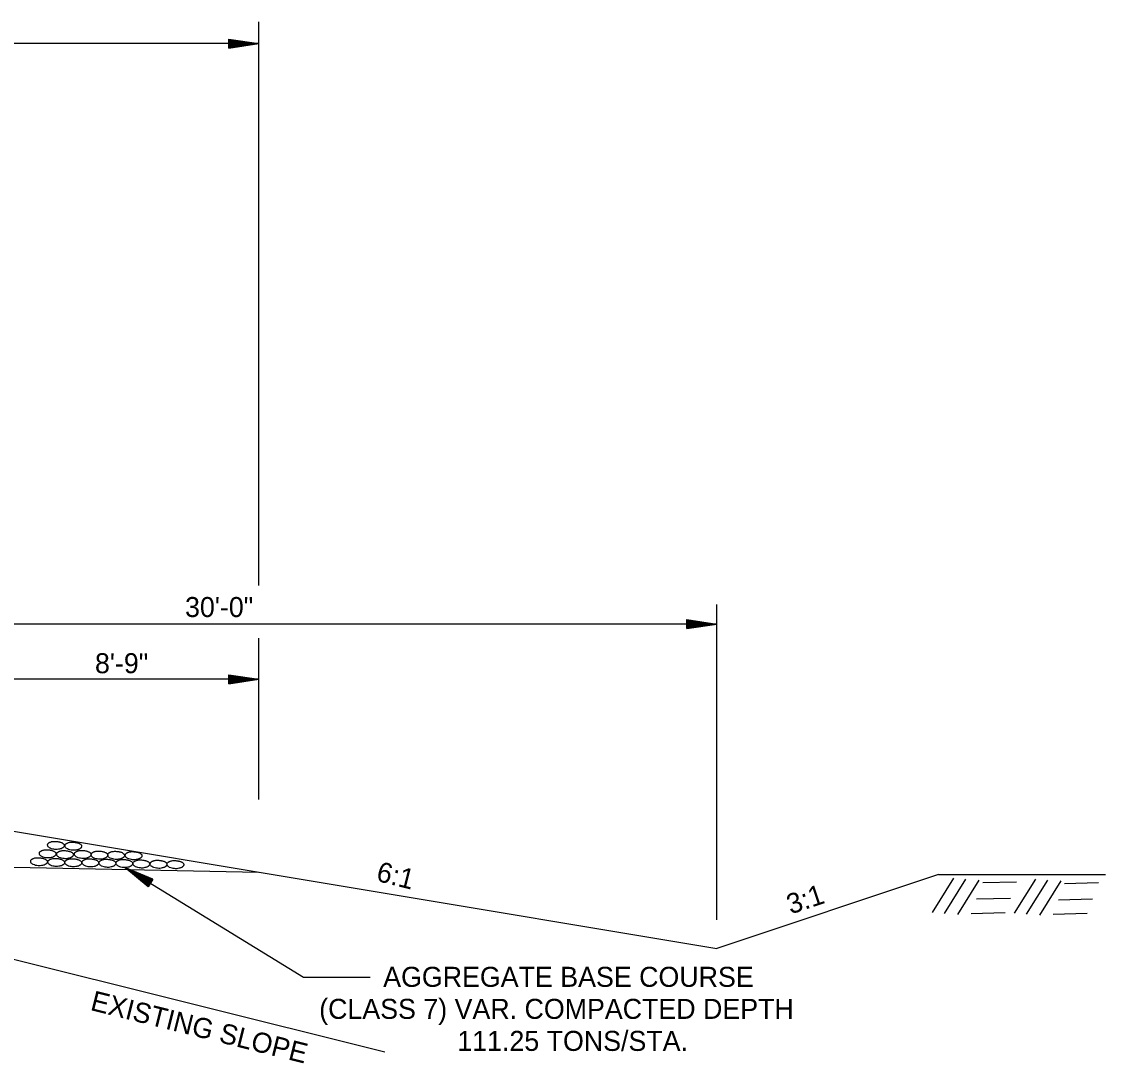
# Model space of a CAD drawing. Extents: x 634177 to 635904, y 289936 to 290970.
# Drawn here: x 635871.85 to 635904.32, y 290604.68 to 290635.9 of the extents above; entities that cross this region are included whole.
import ezdxf

# ---------------------------------------------------------------- set-up
doc = ezdxf.new("R2010")
doc.units = 0
doc.layers.add('3', color=7, linetype='Continuous')
doc.layers.add('Default', color=7, linetype='Continuous')

msp = doc.modelspace()

# ---------------------------------------------------------------- linework, layer by layer
at = {"layer": '3'}
for p, q in [((635899.139, 290609.204), (635899.78, 290610.229)), ((635899.499, 290609.175), (635900.14, 290610.2)), ((635899.901, 290609.147), (635900.541, 290610.172)), ((635900.644, 290610.1), (635901.661, 290610.127)), ((635901.594, 290609.181), (635902.235, 290610.206)), ((635901.954, 290609.152), (635902.595, 290610.177)), ((635902.356, 290609.125), (635902.996, 290610.149)), ((635903.099, 290610.077), (635904.117, 290610.105)), ((635900.461, 290609.609), (635901.478, 290609.637)), ((635902.916, 290609.587), (635903.933, 290609.614)), ((635900.3, 290609.178), (635901.318, 290609.205)), ((635902.756, 290609.155), (635903.773, 290609.182))]:
    msp.add_line(p, q, dxfattribs=at)
at = {"layer": 'Default'}
for p, q in [((635878.958, 290619), (635878.958, 290635.902)), ((635878.058, 290635.381), (635878.958, 290635.246)), ((635878.058, 290635.111), (635878.058, 290635.381)), ((635878.058, 290635.359), (635878.807, 290635.246)), ((635878.058, 290635.336), (635878.653, 290635.246)), ((635878.958, 290635.246), (635822.398, 290635.246)), ((635878.058, 290635.313), (635878.502, 290635.246)), ((635878.058, 290635.29), (635878.35, 290635.246)), ((635878.058, 290635.268), (635878.2, 290635.246)), ((635878.058, 290635.111), (635878.958, 290635.246)), ((635878.058, 290635.203), (635878.35, 290635.246)), ((635878.058, 290635.156), (635878.653, 290635.246)), ((635878.058, 290635.134), (635878.807, 290635.246)), ((635878.058, 290635.18), (635878.502, 290635.246)), ((635878.058, 290635.225), (635878.2, 290635.246)), ((635892.678, 290608.982), (635892.678, 290618.438)), ((635892.678, 290617.846), (635862.678, 290617.846)), ((635891.778, 290617.981), (635892.678, 290617.846)), ((635891.778, 290617.711), (635891.778, 290617.981)), ((635891.778, 290617.959), (635892.528, 290617.846)), ((635891.778, 290617.936), (635892.373, 290617.846)), ((635891.778, 290617.913), (635892.223, 290617.846)), ((635891.778, 290617.891), (635892.07, 290617.846)), ((635891.778, 290617.867), (635891.92, 290617.846)), ((635891.778, 290617.711), (635892.678, 290617.846)), ((635891.778, 290617.802), (635892.07, 290617.846)), ((635891.778, 290617.756), (635892.373, 290617.846)), ((635891.778, 290617.734), (635892.528, 290617.846)), ((635891.778, 290617.779), (635892.223, 290617.846)), ((635891.778, 290617.825), (635891.92, 290617.846)), ((635878.958, 290612.588), (635878.958, 290617.428)), ((635878.958, 290616.193), (635862.678, 290616.193)), ((635878.058, 290616.328), (635878.958, 290616.193)), ((635878.058, 290616.058), (635878.058, 290616.328)), ((635878.058, 290616.306), (635878.807, 290616.193)), ((635878.058, 290616.283), (635878.653, 290616.193)), ((635878.058, 290616.26), (635878.502, 290616.193)), ((635878.058, 290616.237), (635878.35, 290616.193)), ((635878.058, 290616.215), (635878.2, 290616.193)), ((635878.058, 290616.058), (635878.958, 290616.193)), ((635878.058, 290616.15), (635878.35, 290616.193)), ((635878.058, 290616.103), (635878.653, 290616.193)), ((635878.058, 290616.081), (635878.807, 290616.193)), ((635878.058, 290616.127), (635878.502, 290616.193)), ((635878.058, 290616.172), (635878.2, 290616.193)), ((635870.678, 290611.794), (635892.678, 290608.128)), ((635862.678, 290610.74), (635878.958, 290610.414)), ((635875.779, 290610.2), (635874.939, 290610.551)), ((635875.639, 290609.969), (635874.939, 290610.551)), ((635875.768, 290610.181), (635875.068, 290610.473)), ((635875.651, 290609.989), (635875.068, 290610.473)), ((635875.663, 290610.008), (635875.2, 290610.393)), ((635875.756, 290610.161), (635875.2, 290610.393)), ((635875.744, 290610.142), (635875.329, 290610.315)), ((635875.675, 290610.027), (635875.329, 290610.315)), ((635899.319, 290610.341), (635892.678, 290608.128)), ((635899.319, 290610.341), (635904.319, 290610.341)), ((635875.686, 290610.047), (635875.459, 290610.236)), ((635875.732, 290610.122), (635875.459, 290610.236)), ((635875.698, 290610.067), (635875.588, 290610.158)), ((635875.72, 290610.103), (635875.588, 290610.158)), ((635875.779, 290610.2), (635875.639, 290609.969)), ((635868.678, 290608.537), (635882.734, 290605.024))]:
    msp.add_line(p, q, dxfattribs=at)
for points in [[(635874.939, 290610.551), (635880.288, 290607.263)], [(635880.288, 290607.263), (635882.293, 290607.263)]]:
    msp.add_lwpolyline(points, dxfattribs=at)
for points in [[(635873.105, 290611.259), (635873.115, 290611.242), (635873.12, 290611.227), (635873.124, 290611.207), (635873.121, 290611.195), (635873.111, 290611.176), (635873.099, 290611.161), (635873.078, 290611.145), (635873.064, 290611.133), (635873.052, 290611.129), (635873.026, 290611.116), (635872.981, 290611.104), (635872.913, 290611.093), (635872.844, 290611.094), (635872.771, 290611.106), (635872.698, 290611.132), (635872.656, 290611.161), (635872.63, 290611.192), (635872.624, 290611.217), (635872.625, 290611.24), (635872.633, 290611.264), (635872.642, 290611.275), (635872.656, 290611.287), (635872.674, 290611.297), (635872.695, 290611.31), (635872.712, 290611.316), (635872.745, 290611.327), (635872.792, 290611.334), (635872.856, 290611.336), (635872.903, 290611.332), (635872.951, 290611.326), (635872.976, 290611.32), (635873.01, 290611.312), (635873.049, 290611.297), (635873.071, 290611.285), (635873.098, 290611.265), (635873.11, 290611.254)], [(635873.626, 290611.235), (635873.636, 290611.218), (635873.641, 290611.203), (635873.645, 290611.183), (635873.642, 290611.171), (635873.632, 290611.152), (635873.62, 290611.137), (635873.599, 290611.121), (635873.585, 290611.109), (635873.573, 290611.105), (635873.547, 290611.092), (635873.502, 290611.08), (635873.434, 290611.069), (635873.365, 290611.07), (635873.292, 290611.082), (635873.219, 290611.108), (635873.177, 290611.137), (635873.151, 290611.168), (635873.145, 290611.193), (635873.146, 290611.216), (635873.154, 290611.24), (635873.163, 290611.251), (635873.177, 290611.263), (635873.195, 290611.273), (635873.216, 290611.286), (635873.233, 290611.292), (635873.266, 290611.303), (635873.313, 290611.31), (635873.377, 290611.312), (635873.424, 290611.308), (635873.472, 290611.302), (635873.497, 290611.296), (635873.531, 290611.288), (635873.57, 290611.273), (635873.592, 290611.261), (635873.619, 290611.241), (635873.631, 290611.23)], [(635872.858, 290611.007), (635872.868, 290610.99), (635872.873, 290610.975), (635872.877, 290610.955), (635872.874, 290610.943), (635872.864, 290610.924), (635872.852, 290610.909), (635872.831, 290610.893), (635872.817, 290610.881), (635872.805, 290610.877), (635872.779, 290610.864), (635872.734, 290610.852), (635872.666, 290610.841), (635872.597, 290610.842), (635872.524, 290610.854), (635872.451, 290610.88), (635872.409, 290610.909), (635872.383, 290610.94), (635872.377, 290610.965), (635872.378, 290610.988), (635872.386, 290611.012), (635872.395, 290611.023), (635872.409, 290611.035), (635872.427, 290611.045), (635872.448, 290611.058), (635872.465, 290611.064), (635872.498, 290611.075), (635872.545, 290611.082), (635872.609, 290611.084), (635872.656, 290611.08), (635872.704, 290611.074), (635872.729, 290611.068), (635872.763, 290611.06), (635872.802, 290611.045), (635872.824, 290611.033), (635872.851, 290611.013), (635872.863, 290611.002)], [(635873.378, 290610.983), (635873.388, 290610.966), (635873.393, 290610.951), (635873.397, 290610.931), (635873.394, 290610.919), (635873.384, 290610.9), (635873.372, 290610.885), (635873.351, 290610.869), (635873.337, 290610.857), (635873.325, 290610.853), (635873.299, 290610.84), (635873.254, 290610.828), (635873.186, 290610.817), (635873.117, 290610.818), (635873.044, 290610.83), (635872.971, 290610.856), (635872.929, 290610.885), (635872.903, 290610.916), (635872.897, 290610.941), (635872.898, 290610.964), (635872.906, 290610.988), (635872.915, 290610.999), (635872.929, 290611.011), (635872.947, 290611.021), (635872.968, 290611.034), (635872.985, 290611.04), (635873.018, 290611.051), (635873.065, 290611.058), (635873.129, 290611.06), (635873.176, 290611.056), (635873.224, 290611.05), (635873.249, 290611.044), (635873.283, 290611.036), (635873.322, 290611.021), (635873.344, 290611.009), (635873.371, 290610.989), (635873.383, 290610.978)], [(635873.909, 290610.988), (635873.919, 290610.971), (635873.924, 290610.956), (635873.928, 290610.936), (635873.925, 290610.924), (635873.915, 290610.905), (635873.903, 290610.89), (635873.882, 290610.874), (635873.868, 290610.862), (635873.856, 290610.858), (635873.83, 290610.845), (635873.785, 290610.833), (635873.717, 290610.822), (635873.648, 290610.823), (635873.575, 290610.835), (635873.502, 290610.861), (635873.46, 290610.89), (635873.434, 290610.921), (635873.428, 290610.946), (635873.429, 290610.969), (635873.437, 290610.993), (635873.446, 290611.004), (635873.46, 290611.016), (635873.478, 290611.026), (635873.499, 290611.039), (635873.516, 290611.045), (635873.549, 290611.056), (635873.596, 290611.063), (635873.66, 290611.065), (635873.707, 290611.061), (635873.755, 290611.055), (635873.78, 290611.049), (635873.814, 290611.041), (635873.853, 290611.026), (635873.875, 290611.014), (635873.902, 290610.994), (635873.914, 290610.983)], [(635874.409, 290610.968), (635874.419, 290610.951), (635874.424, 290610.936), (635874.428, 290610.916), (635874.425, 290610.904), (635874.415, 290610.885), (635874.403, 290610.87), (635874.382, 290610.854), (635874.368, 290610.842), (635874.356, 290610.838), (635874.33, 290610.825), (635874.285, 290610.813), (635874.217, 290610.802), (635874.148, 290610.803), (635874.075, 290610.815), (635874.002, 290610.841), (635873.96, 290610.87), (635873.934, 290610.901), (635873.928, 290610.926), (635873.929, 290610.949), (635873.937, 290610.973), (635873.946, 290610.984), (635873.96, 290610.996), (635873.978, 290611.006), (635873.999, 290611.019), (635874.016, 290611.025), (635874.049, 290611.036), (635874.096, 290611.043), (635874.16, 290611.045), (635874.207, 290611.041), (635874.255, 290611.035), (635874.28, 290611.029), (635874.314, 290611.021), (635874.353, 290611.006), (635874.375, 290610.994), (635874.402, 290610.974), (635874.414, 290610.963)], [(635874.91, 290610.961), (635874.92, 290610.944), (635874.925, 290610.929), (635874.929, 290610.909), (635874.926, 290610.897), (635874.916, 290610.878), (635874.904, 290610.863), (635874.883, 290610.847), (635874.869, 290610.835), (635874.857, 290610.831), (635874.831, 290610.818), (635874.786, 290610.806), (635874.718, 290610.795), (635874.649, 290610.796), (635874.576, 290610.808), (635874.503, 290610.834), (635874.461, 290610.863), (635874.435, 290610.894), (635874.429, 290610.919), (635874.43, 290610.942), (635874.438, 290610.966), (635874.447, 290610.977), (635874.461, 290610.989), (635874.479, 290610.999), (635874.5, 290611.012), (635874.517, 290611.018), (635874.55, 290611.029), (635874.597, 290611.036), (635874.661, 290611.038), (635874.708, 290611.034), (635874.756, 290611.028), (635874.781, 290611.022), (635874.815, 290611.014), (635874.854, 290610.999), (635874.876, 290610.987), (635874.903, 290610.967), (635874.915, 290610.956)], [(635875.433, 290610.951), (635875.443, 290610.934), (635875.448, 290610.919), (635875.452, 290610.899), (635875.449, 290610.887), (635875.439, 290610.868), (635875.427, 290610.853), (635875.406, 290610.837), (635875.392, 290610.825), (635875.38, 290610.821), (635875.354, 290610.808), (635875.309, 290610.796), (635875.241, 290610.785), (635875.172, 290610.786), (635875.099, 290610.798), (635875.026, 290610.824), (635874.984, 290610.853), (635874.958, 290610.884), (635874.952, 290610.909), (635874.953, 290610.932), (635874.961, 290610.956), (635874.97, 290610.967), (635874.984, 290610.979), (635875.002, 290610.989), (635875.023, 290611.002), (635875.04, 290611.008), (635875.073, 290611.019), (635875.12, 290611.026), (635875.184, 290611.028), (635875.231, 290611.024), (635875.279, 290611.018), (635875.304, 290611.012), (635875.338, 290611.004), (635875.377, 290610.989), (635875.399, 290610.977), (635875.426, 290610.957), (635875.438, 290610.946)], [(635872.598, 290610.77), (635872.608, 290610.753), (635872.613, 290610.738), (635872.617, 290610.718), (635872.614, 290610.706), (635872.604, 290610.687), (635872.592, 290610.672), (635872.571, 290610.656), (635872.557, 290610.644), (635872.545, 290610.64), (635872.519, 290610.627), (635872.474, 290610.615), (635872.406, 290610.604), (635872.337, 290610.605), (635872.264, 290610.617), (635872.191, 290610.643), (635872.149, 290610.672), (635872.123, 290610.703), (635872.117, 290610.728), (635872.118, 290610.751), (635872.126, 290610.775), (635872.135, 290610.786), (635872.149, 290610.798), (635872.167, 290610.808), (635872.188, 290610.821), (635872.205, 290610.827), (635872.238, 290610.838), (635872.285, 290610.845), (635872.349, 290610.847), (635872.396, 290610.843), (635872.444, 290610.837), (635872.469, 290610.831), (635872.503, 290610.823), (635872.542, 290610.808), (635872.564, 290610.796), (635872.591, 290610.776), (635872.603, 290610.765)], [(635873.115, 290610.749), (635873.125, 290610.732), (635873.13, 290610.717), (635873.134, 290610.697), (635873.131, 290610.685), (635873.121, 290610.666), (635873.109, 290610.651), (635873.088, 290610.635), (635873.074, 290610.623), (635873.062, 290610.619), (635873.036, 290610.606), (635872.991, 290610.594), (635872.923, 290610.583), (635872.854, 290610.584), (635872.781, 290610.596), (635872.708, 290610.622), (635872.666, 290610.651), (635872.64, 290610.682), (635872.634, 290610.707), (635872.635, 290610.73), (635872.643, 290610.754), (635872.652, 290610.765), (635872.666, 290610.777), (635872.684, 290610.787), (635872.705, 290610.8), (635872.722, 290610.806), (635872.755, 290610.817), (635872.802, 290610.824), (635872.866, 290610.826), (635872.913, 290610.822), (635872.961, 290610.816), (635872.986, 290610.81), (635873.02, 290610.802), (635873.059, 290610.787), (635873.081, 290610.775), (635873.108, 290610.755), (635873.12, 290610.744)], [(635873.625, 290610.739), (635873.635, 290610.722), (635873.64, 290610.707), (635873.644, 290610.687), (635873.641, 290610.675), (635873.631, 290610.656), (635873.619, 290610.641), (635873.598, 290610.625), (635873.584, 290610.613), (635873.572, 290610.609), (635873.546, 290610.596), (635873.501, 290610.584), (635873.433, 290610.573), (635873.364, 290610.574), (635873.291, 290610.586), (635873.218, 290610.612), (635873.176, 290610.641), (635873.15, 290610.672), (635873.144, 290610.697), (635873.145, 290610.72), (635873.153, 290610.744), (635873.162, 290610.755), (635873.176, 290610.767), (635873.194, 290610.777), (635873.215, 290610.79), (635873.232, 290610.796), (635873.265, 290610.807), (635873.312, 290610.814), (635873.376, 290610.816), (635873.423, 290610.812), (635873.471, 290610.806), (635873.496, 290610.8), (635873.53, 290610.792), (635873.569, 290610.777), (635873.591, 290610.765), (635873.618, 290610.745), (635873.63, 290610.734)], [(635874.139, 290610.736), (635874.149, 290610.719), (635874.154, 290610.704), (635874.158, 290610.684), (635874.155, 290610.672), (635874.145, 290610.653), (635874.133, 290610.638), (635874.112, 290610.622), (635874.098, 290610.61), (635874.086, 290610.606), (635874.06, 290610.593), (635874.015, 290610.581), (635873.947, 290610.57), (635873.878, 290610.571), (635873.805, 290610.583), (635873.732, 290610.609), (635873.69, 290610.638), (635873.664, 290610.669), (635873.658, 290610.694), (635873.659, 290610.717), (635873.667, 290610.741), (635873.676, 290610.752), (635873.69, 290610.764), (635873.708, 290610.774), (635873.729, 290610.787), (635873.746, 290610.793), (635873.779, 290610.804), (635873.826, 290610.811), (635873.89, 290610.813), (635873.937, 290610.809), (635873.985, 290610.803), (635874.01, 290610.797), (635874.044, 290610.789), (635874.083, 290610.774), (635874.105, 290610.762), (635874.132, 290610.742), (635874.144, 290610.731)], [(635874.649, 290610.723), (635874.659, 290610.706), (635874.664, 290610.691), (635874.668, 290610.671), (635874.665, 290610.659), (635874.655, 290610.64), (635874.643, 290610.625), (635874.622, 290610.609), (635874.608, 290610.597), (635874.596, 290610.593), (635874.57, 290610.58), (635874.525, 290610.568), (635874.457, 290610.557), (635874.388, 290610.558), (635874.315, 290610.57), (635874.242, 290610.596), (635874.2, 290610.625), (635874.174, 290610.656), (635874.168, 290610.681), (635874.169, 290610.704), (635874.177, 290610.728), (635874.186, 290610.739), (635874.2, 290610.751), (635874.218, 290610.761), (635874.239, 290610.774), (635874.256, 290610.78), (635874.289, 290610.791), (635874.336, 290610.798), (635874.4, 290610.8), (635874.447, 290610.796), (635874.495, 290610.79), (635874.52, 290610.784), (635874.554, 290610.776), (635874.593, 290610.761), (635874.615, 290610.749), (635874.642, 290610.729), (635874.654, 290610.718)], [(635875.156, 290610.716), (635875.166, 290610.699), (635875.171, 290610.684), (635875.175, 290610.664), (635875.172, 290610.652), (635875.162, 290610.633), (635875.15, 290610.618), (635875.129, 290610.602), (635875.115, 290610.59), (635875.103, 290610.586), (635875.077, 290610.573), (635875.032, 290610.561), (635874.964, 290610.55), (635874.895, 290610.551), (635874.822, 290610.563), (635874.749, 290610.589), (635874.707, 290610.618), (635874.681, 290610.649), (635874.675, 290610.674), (635874.676, 290610.697), (635874.684, 290610.721), (635874.693, 290610.732), (635874.707, 290610.744), (635874.725, 290610.754), (635874.746, 290610.767), (635874.763, 290610.773), (635874.796, 290610.784), (635874.843, 290610.791), (635874.907, 290610.793), (635874.954, 290610.789), (635875.002, 290610.783), (635875.027, 290610.777), (635875.061, 290610.769), (635875.1, 290610.754), (635875.122, 290610.742), (635875.149, 290610.722), (635875.161, 290610.711)], [(635875.666, 290610.703), (635875.676, 290610.686), (635875.681, 290610.671), (635875.685, 290610.651), (635875.682, 290610.639), (635875.672, 290610.62), (635875.66, 290610.605), (635875.639, 290610.589), (635875.625, 290610.577), (635875.613, 290610.573), (635875.587, 290610.56), (635875.542, 290610.548), (635875.474, 290610.537), (635875.405, 290610.538), (635875.332, 290610.55), (635875.259, 290610.576), (635875.217, 290610.605), (635875.191, 290610.636), (635875.185, 290610.661), (635875.186, 290610.684), (635875.194, 290610.708), (635875.203, 290610.719), (635875.217, 290610.731), (635875.235, 290610.741), (635875.256, 290610.754), (635875.273, 290610.76), (635875.306, 290610.771), (635875.353, 290610.778), (635875.417, 290610.78), (635875.464, 290610.776), (635875.512, 290610.77), (635875.537, 290610.764), (635875.571, 290610.756), (635875.61, 290610.741), (635875.632, 290610.729), (635875.659, 290610.709), (635875.671, 290610.698)], [(635876.18, 290610.693), (635876.19, 290610.676), (635876.195, 290610.661), (635876.199, 290610.641), (635876.196, 290610.629), (635876.186, 290610.61), (635876.174, 290610.595), (635876.153, 290610.579), (635876.139, 290610.567), (635876.127, 290610.563), (635876.101, 290610.55), (635876.056, 290610.538), (635875.988, 290610.527), (635875.919, 290610.528), (635875.846, 290610.54), (635875.773, 290610.566), (635875.731, 290610.595), (635875.705, 290610.626), (635875.699, 290610.651), (635875.7, 290610.674), (635875.708, 290610.698), (635875.717, 290610.709), (635875.731, 290610.721), (635875.749, 290610.731), (635875.77, 290610.744), (635875.787, 290610.75), (635875.82, 290610.761), (635875.867, 290610.768), (635875.931, 290610.77), (635875.978, 290610.766), (635876.026, 290610.76), (635876.051, 290610.754), (635876.085, 290610.746), (635876.124, 290610.731), (635876.146, 290610.719), (635876.173, 290610.699), (635876.185, 290610.688)], [(635876.687, 290610.683), (635876.697, 290610.666), (635876.702, 290610.651), (635876.706, 290610.631), (635876.703, 290610.619), (635876.693, 290610.6), (635876.681, 290610.585), (635876.66, 290610.569), (635876.646, 290610.557), (635876.634, 290610.553), (635876.608, 290610.54), (635876.563, 290610.528), (635876.495, 290610.517), (635876.426, 290610.518), (635876.353, 290610.53), (635876.28, 290610.556), (635876.238, 290610.585), (635876.212, 290610.616), (635876.206, 290610.641), (635876.207, 290610.664), (635876.215, 290610.688), (635876.224, 290610.699), (635876.238, 290610.711), (635876.256, 290610.721), (635876.277, 290610.734), (635876.294, 290610.74), (635876.327, 290610.751), (635876.374, 290610.758), (635876.438, 290610.76), (635876.485, 290610.756), (635876.533, 290610.75), (635876.558, 290610.744), (635876.592, 290610.736), (635876.631, 290610.721), (635876.653, 290610.709), (635876.68, 290610.689), (635876.692, 290610.678)]]:
    msp.add_spline(points, degree=3, dxfattribs=at)

# ---------------------------------------------------------------- texts
for s, p in [('30\'-0"', (635876.742, 290618.059)), ('8\'-9"', (635874.043, 290616.375)), ('AGGREGATE BASE COURSE', (635882.68, 290606.976)), ('(CLASS 7) VAR. COMPACTED DEPTH', (635880.762, 290606.016)), ('111.25 TONS/STA.', (635884.901, 290605.056))]:
    msp.add_text(s, height=0.6, dxfattribs=at).set_placement(p)
for s, rotation, p in [('6:1', 345.9638, (635882.443, 290610.159)), ('3:1 ', 18.4349, (635894.89, 290609.143)), ('EXISTING SLOPE', 345.9661, (635873.878, 290606.286))]:
    msp.add_text(s, height=0.6, rotation=rotation, dxfattribs=at).set_placement(p)

doc.saveas('drawing.dxf')
